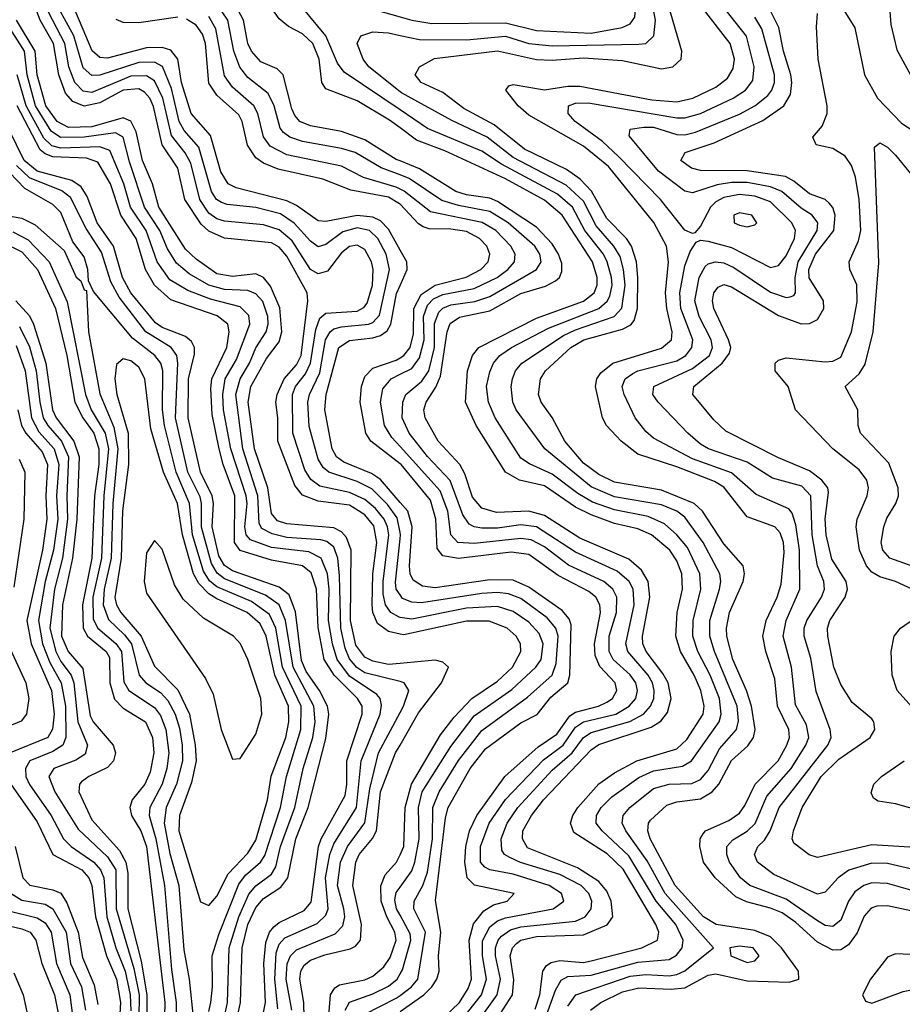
# Model space of a CAD drawing. Header units: inches. Extents: x 990535 to 1117859, y 769386 to 892122.
# Tile 809 of 1056: x 1049025 to 1051288, y 862845 to 865371. Entities that reach past the tile are written whole.
import ezdxf

# ---------------------------------------------------------------- set-up
doc = ezdxf.new("R2010")
doc.units = ezdxf.units.IN
doc.header["$MEASUREMENT"] = 0
doc.layers.add('B0846', color=7, linetype='Continuous')
doc.layers.add('B0856', color=7, linetype='Continuous')

msp = doc.modelspace()

# ---------------------------------------------------------------- linework, layer by layer
at = {"layer": 'B0846', "color": 5}
for points, elevation in [([(1050000, 865093.5), (1049973.2, 865113.2), (1049890, 865163), (1049810, 865193.7), (1049799.3, 865210), (1049792.4, 865270), (1049776.5, 865310), (1049750, 865334.4), (1049713.6, 865353.6), (1049690, 865373.1), (1049594.6, 865510), (1049582.2, 865557.8), (1049585.4, 865574.6), (1049608.2, 865590), (1049630, 865588.8), (1049670, 865576.6), (1049750, 865532), (1049938.5, 865438.5), (1050000, 865416.2)], 2780), ([(1050000, 865139.4), (1049856.5, 865236.5), (1049839.2, 865259.2), (1049810, 865330), (1049727.3, 865430), (1049715.8, 865450), (1049711.3, 865468.7), (1049730, 865476.6), (1049827.2, 865450), (1049920.7, 865400.7), (1050000, 865378.5)], 2760), ([(1050000, 864780.2), (1049970, 864833.6), (1049950, 864854.7), (1049930, 864864.9), (1049890, 864869.1), (1049810, 864853.5), (1049790, 864855.1), (1049734.6, 864894.6), (1049710, 864906.4), (1049579.4, 864939.4), (1049558.9, 864950), (1049540.5, 864980.5), (1049514.2, 865074.2), (1049464.1, 865130), (1049440, 865210), (1049430.2, 865270), (1049412.5, 865292.5), (1049390, 865299.9), (1049350, 865298.5), (1049250, 865272.5), (1049230, 865274.1), (1049210.8, 865290.8), (1049152.3, 865430)], 2920), ([(1050000, 863795.1), (1049970, 863801.6), (1049942.5, 863822.5), (1049930.2, 863850), (1049928.3, 863870), (1049930.1, 863949.9), (1049940.8, 864030), (1049932.5, 864072.5), (1049910, 864100.9), (1049870, 864125.4), (1049790, 864135.9), (1049750, 864151.4), (1049730, 864176.1), (1049686.3, 864290), (1049686.4, 864350), (1049681.1, 864390), (1049684.5, 864410), (1049702.9, 864450), (1049734.1, 864485.9), (1049746.4, 864510), (1049763.6, 864650), (1049761.8, 864670), (1049710, 864764.4), (1049690, 864787.6), (1049670, 864798.7), (1049550, 864810.9), (1049510, 864828.6), (1049490, 864846.6), (1049448.4, 864910), (1049430.6, 864990), (1049390, 865050), (1049368, 865148), (1049358.2, 865170), (1049345.2, 865185.2), (1049330, 865193.3), (1049290, 865190.1), (1049230, 865157.5), (1049190, 865149.1), (1049160.8, 865160.8), (1049142.6, 865182.6), (1049125, 865230), (1049111.4, 865310), (1049077.5, 865370), (1049062.2, 865410)], 2980), ([(1050000, 864972.7), (1049951.4, 864991.4), (1049885, 865030), (1049850, 865040.7), (1049750, 865058.2), (1049717.3, 865070), (1049701.5, 865081.5), (1049692.7, 865092.7), (1049677.2, 865150), (1049661.5, 865181.5), (1049610, 865222.4), (1049588.9, 865248.9), (1049573.7, 865290), (1049558.4, 865370), (1049531.4, 865410)], 2840), ([(1050000, 865008.6), (1049990, 865012.7), (1049910, 865062.6), (1049850, 865083.9), (1049770, 865098.8), (1049743.4, 865110), (1049730, 865125.1), (1049722.6, 865142.6), (1049700.1, 865230), (1049684.8, 865244.8), (1049643.1, 865263.1), (1049618.7, 865290), (1049609.5, 865310), (1049598.2, 865370), (1049577, 865410)], 2820), ([(1050000, 863837.8), (1049998.1, 863838.1), (1049976.5, 863850), (1049962.6, 863870), (1049957.1, 863897.1), (1049957, 863930), (1049970.9, 864050), (1049968.1, 864070), (1049958.9, 864090), (1049937, 864117), (1049910, 864140.2), (1049870, 864158.4), (1049794.6, 864174.6), (1049771.3, 864191.3), (1049756, 864216), (1049725, 864310), (1049724, 864410), (1049731.6, 864430), (1049757.2, 864462.8), (1049770.4, 864489.6), (1049784, 864576), (1049794.6, 864605.4), (1049810, 864618), (1049890, 864623.7), (1049907.4, 864632.6), (1049915.9, 864644.1), (1049929.5, 864690), (1049931.2, 864730), (1049926.7, 864750), (1049910, 864781.3), (1049890, 864792.9), (1049870, 864789.3), (1049850, 864772.9), (1049814.4, 864725.6), (1049790, 864718.8), (1049770, 864730), (1049723.7, 864803.7), (1049690, 864832.3), (1049650, 864844.5), (1049550, 864854.5), (1049530, 864860.3), (1049510, 864875.1), (1049486.3, 864910), (1049463.4, 865003.4), (1049449.3, 865029.3), (1049413.7, 865073.7), (1049391.9, 865170), (1049370, 865214.1), (1049350, 865226.9), (1049310, 865225.8), (1049210, 865184.3), (1049187.6, 865187.6), (1049166, 865210), (1049150.6, 865250), (1049140.1, 865310), (1049099, 865390)], 2960), ([(1050000, 864055.7), (1049992.9, 864092.9), (1049967.4, 864127.4), (1049927.7, 864167.7), (1049890, 864186.8), (1049817.3, 864210), (1049802.6, 864222.6), (1049790, 864244.1), (1049767.2, 864327.2), (1049763.2, 864390), (1049767.5, 864410), (1049794.4, 864465.6), (1049809.2, 864550), (1049821.2, 864570), (1049830, 864577.8), (1049850, 864583.3), (1049919.2, 864590), (1049930, 864594.3), (1049947.2, 864612.8), (1049973.3, 864730), (1049964.2, 864770), (1049943, 864810), (1049921.4, 864830), (1049890, 864837.3), (1049852.9, 864827.1), (1049810, 864794.3), (1049790, 864788.7), (1049770, 864802.7), (1049728.9, 864848.9), (1049693.1, 864873.1), (1049630.3, 864889.7), (1049556.8, 864896.8), (1049541.9, 864901.9), (1049529.4, 864909.4), (1049516.8, 864930), (1049484.3, 865044.3), (1049446.7, 865086.7), (1049433.9, 865110), (1049414.2, 865194.2), (1049390.8, 865250.8), (1049370, 865262.3), (1049330, 865261.6), (1049230, 865228.4), (1049210, 865227.8), (1049187.6, 865247.6), (1049163.3, 865330), (1049130, 865390.7)], 2940), ([(1050000, 864936.5), (1049990, 864941.8), (1049906.7, 864966.6), (1049850, 864995), (1049710, 865024), (1049666.6, 865046.6), (1049650.2, 865070.2), (1049635.5, 865130), (1049625, 865150), (1049570, 865197.9), (1049550, 865227.2), (1049527.6, 865347.6), (1049510, 865379.5)], 2860), ([(1050000, 863673), (1049910, 863695.4), (1049888.9, 863708.9), (1049870, 863731.8), (1049859, 863759), (1049848.5, 863810), (1049844.6, 863944.6), (1049840.1, 863990), (1049830, 864018), (1049812.5, 864032.5), (1049797, 864037), (1049710, 864043.1), (1049672.1, 864052.1), (1049645.8, 864065.8), (1049638.6, 864078.6), (1049635.2, 864150), (1049596.6, 864270), (1049578.7, 864410), (1049590.4, 864449.6), (1049614.2, 864490), (1049630.3, 864529.7), (1049656.5, 864570), (1049661.9, 864590), (1049661.1, 864610), (1049648, 864648), (1049630, 864667.9), (1049610, 864676.5), (1049550, 864678.6), (1049510.1, 864690.1), (1049459.2, 864719.2), (1049426.9, 864746.9), (1049403.6, 864783.6), (1049383.8, 864830), (1049345.2, 864890), (1049306.2, 865006.2), (1049289.9, 865070), (1049270, 865080.7), (1049190, 865069.3), (1049129, 865069), (1049105.5, 865085.5), (1049065.6, 865150), (1049043.6, 865230), (1049037, 865290), (1048987.9, 865367.9)], 3040), ([(1050000, 863720), (1049970, 863717.3), (1049930, 863725.4), (1049910, 863735.4), (1049886.9, 863766.9), (1049872.8, 863830), (1049874.6, 864010), (1049863.1, 864043.1), (1049850, 864057), (1049830, 864067.9), (1049710, 864077.7), (1049685.9, 864085.9), (1049670, 864104.2), (1049660.8, 864170), (1049626.4, 864270), (1049610.4, 864390), (1049617.1, 864430), (1049657.8, 864502.2), (1049690, 864544.6), (1049697.1, 864570), (1049691.5, 864631.5), (1049667.8, 864687.8), (1049650, 864709.9), (1049630, 864719.1), (1049570, 864712.3), (1049530, 864719.3), (1049476.9, 864756.9), (1049450, 864782), (1049381.1, 864890), (1049365.5, 864950), (1049339.5, 865010), (1049323.5, 865083.5), (1049310, 865111), (1049290, 865118.9), (1049210, 865096.1), (1049150, 865094.8), (1049120.5, 865110), (1049091.5, 865150), (1049069.5, 865230), (1049064.2, 865290), (1049016.7, 865370)], 3020), ([(1049430, 865377.2), (1049330, 865363.1), (1049290, 865363.8), (1049271.9, 865371.9)], 2880), ([(1050000, 864898), (1049999, 864899), (1049970, 864916), (1049873.9, 864933.9), (1049801.6, 864961.6), (1049687.6, 864987.6), (1049650, 865002.6), (1049630, 865016.6), (1049608.9, 865048.9), (1049594.9, 865110), (1049586.7, 865126.7), (1049530, 865177.4), (1049510, 865208.5), (1049500.8, 865310), (1049493.7, 865333.7), (1049476.9, 865356.9), (1049452.1, 865372.1)], 2880), ([(1050000, 865186.4), (1049920.3, 865250), (1049905.4, 865270), (1049889.9, 865310.1), (1049899.1, 865330), (1049930, 865339.8), (1049970, 865337.1), (1050000, 865330.8)], 2740), ([(1049686.5, 862833.5), (1049678.7, 862910), (1049682.4, 862977.6), (1049690, 862999.9), (1049704.4, 863015.6), (1049787.2, 863052.8), (1049810, 863074), (1049815.3, 863090), (1049808.8, 863170), (1049819.6, 863230), (1049830, 863257), (1049887.9, 863350), (1049900.6, 863470), (1049949.3, 863590), (1049952.6, 863612.6), (1049949.3, 863630), (1049940.2, 863640.2), (1049870, 863687.3), (1049839, 863730), (1049826.6, 863770), (1049816.6, 863830), (1049818.1, 863910), (1049813.7, 863950), (1049797.8, 863990), (1049766.1, 864006.1), (1049670, 864017.3), (1049616.5, 864036.5), (1049605.2, 864050), (1049602.3, 864070), (1049607.8, 864130), (1049605.6, 864150), (1049566.4, 864270), (1049547.4, 864370), (1049545.6, 864410), (1049552, 864450), (1049580.8, 864499.2), (1049614.9, 864590), (1049612.6, 864612.6), (1049590, 864634.5), (1049514.2, 864654.2), (1049456, 864676), (1049410, 864703.6), (1049376.9, 864750), (1049348.7, 864830), (1049308.9, 864890), (1049292.1, 864950), (1049255.9, 865035.9), (1049230, 865045.2), (1049130, 865041.4), (1049107.3, 865047.3), (1049087.1, 865067.1), (1049041.6, 865150), (1049018, 865230)], 3060), ([(1049578.1, 862790), (1049591.1, 862850), (1049594.9, 862990), (1049609.5, 863050), (1049630, 863093.5), (1049650, 863116.7), (1049694.1, 863145.9), (1049712.2, 863170), (1049732.6, 863270), (1049764.6, 863350), (1049810, 863527.2), (1049817.3, 863590), (1049814.3, 863610), (1049793.5, 863650), (1049759.2, 863699.2), (1049746.9, 863726.9), (1049732.1, 863852.1), (1049715.6, 863895.6), (1049690, 863915), (1049570, 863957.3), (1049550, 863970.6), (1049535.6, 863995.6), (1049518.2, 864070), (1049521.4, 864130), (1049518.1, 864150), (1049488.5, 864210), (1049456.6, 864350), (1049457.4, 864450), (1049473.2, 864513.2), (1049473.1, 864530), (1049465.7, 864545.7), (1049450, 864558.8), (1049390, 864581.6), (1049373.4, 864593.4), (1049310.1, 864670), (1049288.6, 864710), (1049265.1, 864790), (1049223.6, 864850), (1049197.8, 864917.8), (1049182.7, 864942.7), (1049158.5, 864958.5), (1049070, 864982.1), (1049036, 865010), (1048977.2, 865130)], 3120), ([(1049642.9, 862790), (1049655.1, 862850), (1049650.7, 862950), (1049656.2, 863003.8), (1049665.3, 863030), (1049676, 863044), (1049690, 863055), (1049754, 863086), (1049772.3, 863107.7), (1049791, 863250), (1049797.7, 863270), (1049859.2, 863380.8), (1049863.8, 863410), (1049863.6, 863470), (1049902.7, 863590), (1049902.5, 863610), (1049891, 863630), (1049831, 863690), (1049805.7, 863730), (1049790, 863812.2), (1049785.8, 863910), (1049772.4, 863952.4), (1049749.9, 863970), (1049670, 863985), (1049590, 864009.1), (1049575.5, 864030), (1049576.4, 864150), (1049546.2, 864230), (1049536.1, 864270), (1049518.2, 864358.2), (1049514.7, 864425.3), (1049517.5, 864450), (1049555.6, 864530), (1049561.6, 864570), (1049558.1, 864590), (1049531.5, 864611.5), (1049412.6, 864652.6), (1049370.2, 864690.2), (1049347.6, 864730), (1049323.7, 864810), (1049283.7, 864870), (1049257.6, 864950), (1049225.2, 865005.2), (1049195.9, 865015.9), (1049110, 865019.3), (1049090, 865026.8), (1049077.4, 865037.4), (1049018, 865150)], 3080), ([(1049510, 862827.3), (1049515, 862850), (1049519.1, 862890), (1049518.2, 862970), (1049535.2, 863024.8), (1049586.3, 863153.7), (1049603.7, 863176.3), (1049642.5, 863210), (1049652.9, 863227.1), (1049693.5, 863350), (1049708.6, 863430), (1049745.7, 863550), (1049746.4, 863610), (1049698.9, 863710), (1049681.5, 863810), (1049665.4, 863845.4), (1049618.8, 863878.8), (1049530, 863916.4), (1049511.6, 863931.6), (1049496.2, 863956.2), (1049467.9, 864050), (1049460.3, 864130), (1049426, 864210), (1049396, 864330), (1049390.6, 864370), (1049391.5, 864470), (1049386.5, 864490), (1049370.9, 864510), (1049314, 864554), (1049214, 864674), (1049201.3, 864701.3), (1049199.2, 864730), (1049190, 864762.5), (1049161.2, 864801.2), (1049130, 864876.1), (1049110, 864897.3), (1049038.1, 864938.1), (1048999, 864979)], 3160), ([(1049544.8, 862790), (1049557.3, 862850), (1049562.1, 862990), (1049586.8, 863070), (1049612.3, 863127.7), (1049630, 863149.3), (1049670, 863179.5), (1049681.6, 863198.4), (1049693.4, 863250), (1049730.5, 863350), (1049751.4, 863450), (1049776, 863530), (1049782, 863570), (1049779.3, 863610), (1049725.6, 863710), (1049706.6, 863830), (1049690, 863869.9), (1049654.7, 863894.7), (1049550, 863936.6), (1049531.3, 863951.3), (1049516.5, 863976.5), (1049491, 864069), (1049491.2, 864130), (1049487.4, 864147.4), (1049456.2, 864210), (1049424.5, 864350), (1049430.5, 864490), (1049427.9, 864510), (1049413.4, 864530), (1049348.5, 864570), (1049279.5, 864659.5), (1049258.5, 864698.5), (1049234.9, 864774.9), (1049195, 864835), (1049154.9, 864914.9), (1049132.4, 864932.4), (1049050, 864965.3), (1049016.8, 864996.8)], 3140), ([(1048950, 864875.7), (1049030, 864861.6), (1049064.7, 864844.7), (1049139.2, 864779.2), (1049170, 864710.2), (1049181.2, 864701.2), (1049190, 864678.4), (1049196, 864676), (1049200.9, 864570), (1049230, 864411.2), (1049265.8, 864325.8), (1049276.7, 864270), (1049263.3, 864130), (1049259.2, 863990), (1049241.2, 863910), (1049239.1, 863870), (1049252.2, 863832.2), (1049293.5, 863793.5), (1049311.6, 863770), (1049331.1, 863690), (1049348.1, 863670), (1049385.5, 863645.5), (1049405, 863625), (1049423.8, 863590), (1049434.1, 863554.1), (1049441.4, 863510), (1049442, 863470), (1049427, 863410), (1049400.1, 863350), (1049395.4, 863310), (1049410, 863232.3), (1049432.6, 863150), (1049445.5, 862985.5), (1049459.6, 862910), (1049470, 862803.8)], 3160), ([(1049006.9, 864826.9), (1049046.6, 864806.6), (1049100.2, 864750), (1049146.9, 864646.9), (1049193.9, 864410), (1049208.2, 864370), (1049244, 864310), (1049252.3, 864270), (1049240.1, 864150), (1049234.5, 863990), (1049212.7, 863890), (1049213.5, 863833.5), (1049225.2, 863810), (1049271.3, 863771.3), (1049285.9, 863750), (1049292.2, 863672.2), (1049304.2, 863650), (1049370, 863607.1), (1049385.9, 863585.9), (1049399.3, 863550), (1049407, 863490), (1049401.9, 863450), (1049390.2, 863410), (1049358.5, 863350), (1049357.1, 863330), (1049374, 863270), (1049396.1, 863150), (1049414.3, 862934.3), (1049425.6, 862850), (1049426.4, 862710)], 3140), ([(1048980.1, 864800.1), (1049030, 864775.7), (1049070.4, 864730), (1049116.2, 864630), (1049145.9, 864510), (1049166.2, 864390), (1049186.6, 864350), (1049214.9, 864310), (1049228.1, 864270), (1049227.6, 864230), (1049216.8, 864150), (1049209.8, 863990), (1049185.7, 863870), (1049187.2, 863810), (1049198.6, 863790), (1049246.7, 863750), (1049254.7, 863734.7), (1049255.7, 863670), (1049268, 863628), (1049290, 863605.2), (1049347.7, 863570), (1049365, 863530), (1049368.6, 863490), (1049359.5, 863440.5), (1049345.6, 863410), (1049312.8, 863370), (1049306.9, 863350), (1049311.5, 863330), (1049335.2, 863290), (1049349.9, 863249.9), (1049396.5, 862850), (1049393.8, 862710)], 3120), ([(1050000, 864132.9), (1049950, 864191.4), (1049927.2, 864207.2), (1049856.1, 864236.1), (1049836.9, 864250), (1049826, 864270), (1049807.3, 864370), (1049810.8, 864410), (1049843.4, 864530), (1049870, 864548), (1049930, 864554.8), (1049950, 864560.7), (1049967.3, 864572.7), (1049976.7, 864590), (1049990.9, 864669.1), (1050000, 864689.1)], 2920), ([(1049014.9, 864650), (1049050, 864611), (1049060.2, 864590), (1049092, 864490), (1049109.1, 864370), (1049118.3, 864350), (1049163.9, 864290), (1049177.4, 864250), (1049171.3, 864090), (1049160.3, 863990), (1049134.8, 863870), (1049131.8, 863790), (1049148.7, 863750), (1049186.5, 863706.5), (1049205.5, 863585.5), (1049213.5, 863570), (1049264.8, 863510), (1049270.1, 863490), (1049265.3, 863470), (1049250, 863452.8), (1049201.7, 863430), (1049183.6, 863416.4), (1049178.2, 863410), (1049176.3, 863390), (1049210, 863318.3), (1049280.3, 863240.3), (1049297.3, 863210), (1049301.9, 863181.9), (1049301.7, 863090), (1049336.4, 862956.4), (1049350.6, 862870), (1049350.9, 862809.1)], 3080), ([(1049024.3, 864584.3), (1049050, 864531.7), (1049067.4, 864470), (1049076.2, 864390), (1049085.3, 864350), (1049096.7, 864330), (1049132.1, 864290), (1049150, 864250), (1049145.6, 864150), (1049147.7, 864090), (1049134.3, 863990), (1049114, 863910), (1049102.2, 863810), (1049117.2, 863750), (1049130, 863724.4), (1049156.5, 863690), (1049163.8, 863670), (1049174.2, 863570), (1049198.9, 863510), (1049192.6, 863487.4), (1049168.5, 863471.5), (1049112.5, 863450), (1049099.9, 863430), (1049114.6, 863390), (1049174.5, 863294.5), (1049250, 863223.3), (1049271, 863190), (1049272.5, 863090), (1049317.5, 862937.5), (1049330.7, 862870), (1049330.3, 862810)], 3060), ([(1049015.7, 864535.7), (1049039, 864470), (1049054.7, 864350), (1049073.6, 864313.6), (1049112.8, 864270), (1049124.8, 864230), (1049118.8, 864150), (1049122.2, 864090), (1049111.1, 864010), (1049089.7, 863930.3), (1049072.7, 863830), (1049083.5, 863770), (1049101.8, 863721.8), (1049130.9, 863670), (1049142.3, 863610), (1049143.5, 863530), (1049135.8, 863510), (1049110, 863494.2), (1049050.9, 863470), (1049039.5, 863450), (1049040.9, 863430), (1049049.6, 863409.6), (1049105.9, 863330), (1049136.7, 863270), (1049156.5, 863250), (1049214.6, 863210), (1049232.1, 863190), (1049240.7, 863170), (1049248.3, 863070), (1049271.7, 862990), (1049295, 862930), (1049308.2, 862870), (1049310, 862828.4)], 3040), ([(1050000, 864232), (1049925.4, 864290), (1049912.4, 864310), (1049897.5, 864390), (1049901.1, 864430), (1049910, 864455.6), (1049930, 864477.1), (1049990, 864498), (1050000, 864503.8)], 2880), ([(1050000, 864276.4), (1049979.3, 864299.3), (1049960.3, 864330), (1049949.7, 864390), (1049956.2, 864423.8), (1049977.2, 864450), (1050000, 864461.5)], 2860), ([(1049020.1, 864370), (1049029.7, 864330), (1049040.5, 864310), (1049082.5, 864262.5), (1049096, 864230), (1049091.4, 864150), (1049094.5, 864090), (1049083, 864010), (1049043.4, 863830), (1049054.5, 863770), (1049106.4, 863650), (1049112.8, 863590), (1049108.6, 863551.4), (1049097.2, 863530), (1049000.6, 863490)], 3020), ([(1049023.6, 864243.6), (1049037.7, 864210), (1049035.5, 864090), (1049010, 863915.4)], 2980), ([(1050000, 863895.8), (1049990, 863909.9), (1049988.1, 863928.1), (1050000, 864039.7)], 2940), ([(1048994.7, 863770), (1049040.6, 863670), (1049048.5, 863630), (1049042.2, 863590), (1049028.4, 863571.6), (1048943, 863537)], 2980), ([(1049722.3, 862830), (1049708, 862910), (1049710.5, 862949.5), (1049719.3, 862970), (1049734.6, 862985.4), (1049834, 863026), (1049853.5, 863046.5), (1049858.5, 863070), (1049856.2, 863090), (1049840, 863150), (1049847.6, 863210), (1049864.9, 863250), (1049909.4, 863310.6), (1049922.3, 863397.7), (1049944.6, 863490), (1050000, 863593.9)], 3040), ([(1049754.5, 862810), (1049753.1, 862850), (1049743.4, 862910), (1049745.7, 862930), (1049754.4, 862945.6), (1049770, 862958.5), (1049807.4, 862972.6), (1049872.5, 862987.5), (1049885.4, 862994.6), (1049898.6, 863010), (1049901.3, 863050), (1049878.6, 863150), (1049886.7, 863210), (1049895.5, 863230), (1049929.3, 863270.7), (1049939.6, 863290), (1049949.5, 863390), (1049988.5, 863490), (1050000, 863510.1)], 3020), ([(1049001.7, 863410), (1049070, 863313.1), (1049109.5, 863230), (1049184.5, 863190), (1049202, 863170), (1049209.7, 863150), (1049219.3, 863070), (1049247.7, 862970), (1049273, 862910), (1049283.4, 862850), (1049279.6, 862790)], 3020), ([(1049013.2, 863250), (1049032.7, 863170), (1049050.8, 863150.8), (1049110, 863139), (1049130.3, 863130.3), (1049145.4, 863105.4), (1049175.1, 863030), (1049185.8, 862965.8), (1049215.6, 862895.6), (1049224.8, 862844.8)], 2980), ([(1049808.6, 862710), (1049822, 862870), (1049832.7, 862887.3), (1049845, 862895), (1049910, 862907.9), (1049930, 862917.5), (1049958.4, 862941.6), (1049974.7, 862965.3), (1049990, 863010), (1049986.9, 863030), (1049965.7, 863070), (1049951.5, 863110), (1049951, 863149), (1049962.2, 863177.8), (1049990.8, 863210), (1050000, 863229.2)], 2980), ([(1050000, 863073.7), (1049991, 863090), (1049986.9, 863113.1), (1049990, 863132.2), (1050000, 863146)], 2960), ([(1049003.3, 863130), (1049030, 863112.5), (1049090, 863102.3), (1049110, 863090.1), (1049143.7, 863030), (1049155.3, 862950), (1049183, 862890), (1049193.9, 862830)], 2960), ([(1048990, 863086.5), (1049070, 863067.3), (1049090, 863054.1), (1049105.7, 863030), (1049119.5, 862950), (1049153.2, 862870), (1049161.3, 862810)], 2940), ([(1048950, 863057.4), (1049030, 863039.3), (1049051.4, 863030), (1049066.2, 863010), (1049081.8, 862950), (1049114.1, 862870), (1049125.9, 862810)], 2920), ([(1049010, 862926.5), (1049033.8, 862870), (1049050.4, 862790)], 2880), ([(1049859, 862830), (1049870, 862851), (1049930, 862872.1), (1049970, 862892.2), (1049992.2, 862910), (1050000, 862923.5)], 2960), ([(1049910, 862820.1), (1049990, 862860.7), (1050000, 862868.2)], 2940)]:
    msp.add_lwpolyline(points, dxfattribs=dict(at, elevation=elevation))
for points, elevation in [([(1049290, 864501.2), (1049273.2, 864486.8), (1049268.5, 864450), (1049273.9, 864410), (1049303, 864310), (1049304, 864230), (1049288.7, 864111.2), (1049284.6, 863990), (1049269, 863889), (1049272.9, 863870), (1049284.4, 863850), (1049336.6, 863790), (1049370, 863712.9), (1049430, 863651.9), (1049460, 863590), (1049474.6, 863510), (1049476.9, 863470), (1049465.5, 863414.5), (1049434.1, 863330), (1049432.6, 863290), (1049488.4, 863108.4), (1049510, 863099.1), (1049530, 863122.8), (1049559.6, 863180.4), (1049610, 863233.2), (1049630, 863266.7), (1049660.2, 863370), (1049669.8, 863430.2), (1049707.1, 863530), (1049715, 863570), (1049714.1, 863610), (1049679, 863690), (1049656.3, 863790), (1049641.6, 863821.6), (1049608.4, 863850), (1049530, 863885.3), (1049510, 863898.6), (1049484.4, 863924.4), (1049470.4, 863950), (1049441.8, 864050), (1049429.3, 864130), (1049393.9, 864210), (1049361.3, 864321.3), (1049345.8, 864450), (1049330, 864480.1), (1049310, 864495.6)], 3180), ([(1049370, 864035.4), (1049350, 864003.5), (1049344.3, 863930), (1049350, 863899.8), (1049501.5, 863681.5), (1049520.7, 863640.7), (1049541.2, 863550), (1049570, 863474.3), (1049590, 863475.6), (1049630, 863538.2), (1049646, 863590), (1049643, 863630), (1049610, 863729.9), (1049590.9, 863770), (1049573.1, 863790), (1049495.9, 863835.9), (1049444.2, 863884.2), (1049421.7, 863921.7), (1049390, 864013)], 3220)]:
    msp.add_lwpolyline(points, close=True, dxfattribs=dict(at, elevation=elevation))
at = {"layer": 'B0856', "color": 5}
for points, elevation in [([(1050000, 865330.8), (1050050, 865320.2), (1050170, 865319.6), (1050270, 865328.9), (1050330, 865309.7), (1050390, 865303.7), (1050612, 865308), (1050630, 865310.1), (1050650.5, 865329.5), (1050654.6, 865370), (1050643.6, 865430), (1050622.3, 865470), (1050530.6, 865590), (1050524.9, 865610), (1050526.5, 865690), (1050517, 865730), (1050494.6, 865774.6), (1050438.6, 865858.6), (1050409.2, 865889.2), (1050350, 865927), (1050178, 866058), (1050000, 866149.4)], 2740), ([(1050000, 865378.5), (1050029.9, 865370.1), (1050081.4, 865361.4), (1050270, 865362.8), (1050350, 865343.2), (1050490, 865336.3), (1050569.2, 865350.8), (1050590, 865360.6), (1050602.3, 865377.7), (1050604.1, 865410), (1050597.1, 865430), (1050498.9, 865570), (1050489.4, 865590), (1050485.8, 865610), (1050491.7, 865690), (1050474.2, 865750), (1050450.4, 865790.4), (1050406.2, 865846.2), (1050140.3, 866040.3), (1050050, 866088.1), (1050000, 866105.1)], 2760), ([(1050488.5, 862830), (1050514.6, 862850), (1050570, 862877.4), (1050611.9, 862888), (1050695.4, 862884.6), (1050730, 862887.7), (1050790, 862920.2), (1050810, 862923.5), (1050890, 862905.6), (1050997.7, 862902.3), (1051022.3, 862910), (1051021.5, 862930), (1050977.8, 862990), (1050950, 863018.2), (1050910, 863034.3), (1050810.1, 863050.1), (1050778.2, 863070), (1050705.2, 863150), (1050641.5, 863270), (1050635.3, 863290), (1050637.1, 863310), (1050642.5, 863317.5), (1050684.1, 863355.9), (1050710, 863364.5), (1050770, 863372.3), (1050800.1, 863390), (1050817.5, 863410), (1050849.4, 863470.6), (1050891.8, 863508.2), (1050905.8, 863530), (1050910.2, 863550), (1050901.4, 863610), (1050888.6, 863650), (1050853.2, 863730), (1050837.6, 863790), (1050836.7, 863810), (1050844.3, 863850), (1050879.9, 863930), (1050883.5, 863950), (1050880.1, 863970), (1050830, 864026.2), (1050775.4, 864110), (1050754, 864130), (1050670, 864164.1), (1050550, 864184.8), (1050510, 864204.2), (1050470, 864233.6), (1050422.4, 864290), (1050390.4, 864350.4), (1050362.2, 864390), (1050355.2, 864410), (1050359.9, 864450), (1050372.9, 864470), (1050437.9, 864530), (1050470.9, 864550), (1050570, 864577), (1050591.8, 864588.2), (1050600.6, 864599.4), (1050608.8, 864630), (1050610, 864710), (1050606.2, 864750), (1050593.6, 864790), (1050581, 864810), (1050530, 864861.3), (1050491.2, 864931.2), (1050461.9, 864961.9), (1050426.4, 864986.4), (1050319.2, 865039.2), (1050241.3, 865101.3), (1050163.3, 865143.3), (1050110, 865184.5), (1050054.2, 865210), (1050039.1, 865230), (1050049.8, 865250), (1050088.1, 865271.9), (1050250, 865291.3), (1050350, 865268.7), (1050390, 865267), (1050470, 865273), (1050570, 865266.2), (1050670, 865244.6), (1050699.5, 865250), (1050720.8, 865270), (1050722.4, 865290), (1050670.2, 865470)], 2720), ([(1051110, 865442), (1051166.4, 865350), (1051190.5, 865230), (1051224, 865170), (1051285.8, 865105.8), (1051346.6, 865066.6)], 2580), ([(1051253.2, 865426.8), (1051258.5, 865358.5), (1051273.6, 865293.6), (1051310, 865228)], 2620), ([(1051310, 863084.8), (1051250, 863097.7), (1051222.5, 863097.5), (1051208.1, 863091.9), (1051190, 863071.6), (1051171.7, 863028.3), (1051150, 862998), (1051130, 862985.4), (1051110, 862984.1), (1051070, 863005), (1051015, 863055), (1050979.6, 863079.6), (1050950, 863092.2), (1050888.2, 863108.2), (1050861.1, 863121.1), (1050807.6, 863170), (1050777.8, 863210), (1050768.4, 863250), (1050769.6, 863270), (1050777.4, 863282.6), (1050783.5, 863290), (1050843.1, 863316.9), (1050870, 863335.8), (1050884.4, 863355.6), (1050910.8, 863410), (1050969.7, 863470.3), (1050992, 863510), (1050998.2, 863530), (1050996.4, 863550), (1050968, 863610), (1050960.5, 863680.5), (1050937.8, 863750), (1050930.2, 863790), (1050938.3, 863830), (1050966.8, 863890), (1050977.3, 863922.7), (1050984.7, 864004.7), (1050982.8, 864030), (1050974.5, 864054.5), (1050961.1, 864070), (1050890, 864096), (1050830, 864172.2), (1050806.1, 864186.1), (1050710, 864224.3), (1050610, 864256.6), (1050566.6, 864290), (1050529.2, 864330), (1050519.4, 864350), (1050501.4, 864430), (1050504.9, 864450), (1050515, 864465), (1050545.2, 864490), (1050670, 864528.1), (1050695.7, 864550), (1050698, 864570), (1050684.2, 864630), (1050680.6, 864670), (1050687.9, 864750), (1050683, 864790), (1050650.8, 864850.8), (1050534.2, 864994.2), (1050470, 865046.9), (1050330, 865126.4), (1050302.5, 865150), (1050271.3, 865190), (1050278.6, 865201.4), (1050290, 865204.8), (1050370, 865190.9), (1050430, 865200.9), (1050460.7, 865200.7), (1050645.6, 865165.6), (1050710, 865160.6), (1050750.6, 865169.4), (1050810, 865197.7), (1050839.3, 865220.7), (1050854.1, 865245.9), (1050857.1, 865270), (1050846.5, 865310), (1050777.9, 865397.9)], 2680), ([(1051310, 863138), (1051250, 863155), (1051210, 863157), (1051189.5, 863150.5), (1051166.3, 863133.7), (1051150.2, 863109.8), (1051130, 863061.5), (1051110, 863044.7), (1051090, 863047.7), (1051070, 863059.5), (1050990, 863115.4), (1050897.2, 863150), (1050873.2, 863170), (1050844.5, 863210), (1050838, 863230), (1050837.9, 863250), (1050853, 863267), (1050890, 863289.2), (1050910.7, 863309.3), (1050940.6, 863379.4), (1051002.4, 863450), (1051040.5, 863510), (1051047.7, 863530), (1051042.1, 863562.1), (1051013.9, 863613.9), (1051004, 863710), (1050982.3, 863790), (1050990.2, 863830), (1051025.1, 863910), (1051024.4, 864010), (1051014.9, 864074.9), (1051005, 864105), (1050996.4, 864116.4), (1050913.1, 864153.1), (1050850, 864208.7), (1050750, 864244.6), (1050650, 864297.5), (1050630, 864314.8), (1050602.4, 864350), (1050574.5, 864410), (1050569.6, 864430), (1050577.5, 864450), (1050596.7, 864463.3), (1050610, 864470.5), (1050710, 864496.3), (1050733, 864510), (1050748.4, 864530), (1050750.4, 864550), (1050720, 864630), (1050717.7, 864670), (1050730, 864739.4), (1050743.7, 864776.3), (1050759.3, 864800.7), (1050770, 864805.5), (1050790, 864803.2), (1050850, 864786.7), (1050950, 864735.5), (1050970, 864740.3), (1050990, 864765.7), (1051010.9, 864810), (1051014.1, 864830), (1051004.5, 864850), (1050950, 864903.4), (1050910, 864918.2), (1050870, 864922.3), (1050830, 864915.2), (1050810, 864903.8), (1050796, 864890), (1050770, 864841.8), (1050755.4, 864824.6), (1050750, 864822.4), (1050730, 864831.5), (1050667.5, 864910), (1050560.5, 865020.5), (1050518.8, 865058.8), (1050449.1, 865110), (1050431.4, 865130), (1050431.6, 865150), (1050450, 865156.5), (1050482.3, 865157.7), (1050710, 865118.9), (1050730, 865119.3), (1050770, 865130.7), (1050854.4, 865170), (1050885.8, 865190), (1050904.9, 865215.1), (1050908, 865250), (1050888.6, 865328.6), (1050830, 865402.3)], 2660), ([(1051390, 863243.6), (1051210, 863254.5), (1051070, 863221.7), (1051048.6, 863228.6), (1051010, 863259.1), (1051005.7, 863270), (1051008.6, 863290), (1051030.6, 863350), (1051080.1, 863430), (1051125.4, 863474.6), (1051205.6, 863530), (1051217.2, 863550), (1051215.1, 863570), (1051210, 863577.7), (1051159.6, 863619.6), (1051130, 863665.4), (1051112.5, 863710), (1051096.6, 863790), (1051095.9, 863810), (1051102.2, 863830), (1051141, 863890), (1051147.5, 863910), (1051143.4, 863930), (1051106.9, 863986.9), (1051092.1, 864050), (1051089.6, 864090), (1051098.9, 864158.9), (1051096.4, 864170), (1051081.2, 864190), (1051050, 864213.5), (1050970, 864246.8), (1050835.6, 864315.6), (1050804.4, 864344.4), (1050750.4, 864410), (1050753.3, 864430), (1050825.8, 864490), (1050844.6, 864515.4), (1050847.8, 864530), (1050842, 864550), (1050804.2, 864630), (1050801.3, 864650), (1050804.8, 864670), (1050815.3, 864684.7), (1050830, 864691.4), (1050850, 864685.4), (1050970, 864612.2), (1051028.8, 864591.2), (1051050, 864591.8), (1051070, 864602.2), (1051086.7, 864630), (1051085.5, 864650), (1051048.6, 864708.6), (1051047.9, 864730), (1051064.9, 864770), (1051111.8, 864830), (1051115.5, 864870), (1051109.4, 864889.4), (1051100.4, 864900.4), (1051089.6, 864909.6), (1051050, 864924.6), (1051010, 864956.9), (1050988.4, 864968.4), (1050890, 864983.5), (1050770, 864983.8), (1050747, 864990), (1050719.5, 865010), (1050731.4, 865030), (1050805, 865055), (1050930, 865112.1), (1050984.4, 865150), (1051000.8, 865179.2), (1051004.8, 865210), (1051002, 865230), (1050982.8, 865290), (1050970.9, 865350.9), (1050951.3, 865390)], 2620), ([(1051312.7, 863910), (1051270.6, 863930), (1051230, 863942.3), (1051210, 863953.8), (1051195.8, 863970), (1051177.8, 864010), (1051169.2, 864070), (1051172, 864090), (1051197.7, 864150), (1051200.7, 864170), (1051196.5, 864190), (1051176.7, 864216.7), (1051109.6, 864270), (1051014.3, 864370), (1050995.2, 864430), (1050962, 864470), (1050962, 864490), (1050970, 864497.5), (1050990, 864503.7), (1051090, 864493), (1051110, 864494.8), (1051130, 864505.2), (1051157.4, 864570), (1051172.3, 864647.7), (1051170.8, 864690.8), (1051153.6, 864730), (1051151.5, 864750), (1051175.8, 864804.2), (1051181.1, 864830), (1051177.3, 864910), (1051167.3, 864967.3), (1051157.3, 864997.3), (1051141, 865021), (1051110, 865040.5), (1051067.3, 865050), (1051058.7, 865070), (1051081.9, 865098.1), (1051095, 865130), (1051094.7, 865150), (1051071.6, 865270), (1051067.7, 865352.3), (1051070, 865387.3)], 2580), ([(1051311.8, 863191.8), (1051250, 863206.5), (1051210, 863207.3), (1051150.6, 863189.4), (1051123.5, 863170), (1051090, 863133.4), (1051070, 863127.9), (1050958.3, 863178.3), (1050916.2, 863210), (1050909.1, 863230), (1050917.7, 863250), (1050934, 863266), (1050949, 863290), (1050972.4, 863350), (1051096.6, 863510), (1051105.4, 863530), (1051102.8, 863550), (1051067.3, 863647.4), (1051053.1, 863733.1), (1051036.1, 863790), (1051036.2, 863810), (1051043.1, 863830), (1051080.8, 863890), (1051088.5, 863910), (1051086.3, 863930), (1051070.1, 863970.1), (1051056.7, 864050), (1051052.9, 864150), (1051030, 864174.1), (1050954.7, 864194.7), (1050890, 864236.4), (1050790.5, 864270), (1050770, 864282.3), (1050737.8, 864310), (1050661.7, 864390), (1050648.1, 864410), (1050650.9, 864430), (1050750, 864476.5), (1050793.1, 864510), (1050800.7, 864530), (1050797.7, 864550), (1050767, 864610), (1050756.1, 864650), (1050767.1, 864710), (1050782.4, 864737.6), (1050790, 864744.7), (1050808.5, 864750), (1050830, 864747.4), (1050855.7, 864735.7), (1050950, 864672), (1050990, 864658.1), (1051000.2, 864659.8), (1051010, 864663.2), (1051013.8, 864670), (1051012.7, 864710), (1051021, 864750), (1051069.2, 864830), (1051071.5, 864850), (1051057, 864870), (1051028, 864888), (1050978.6, 864930), (1050950, 864942.6), (1050890, 864953.2), (1050850, 864953.3), (1050812.7, 864947.3), (1050750, 864927.2), (1050730, 864931.5), (1050662.3, 864982.3), (1050587.2, 865072.8), (1050589.8, 865090), (1050624.7, 865095.3), (1050650, 865095.3), (1050710, 865076.8), (1050730, 865076.1), (1050757.1, 865082.9), (1050870, 865128.7), (1050909.9, 865150), (1050943.1, 865176.9), (1050953.3, 865190), (1050960.1, 865210), (1050959.8, 865230), (1050927.6, 865347.6), (1050910, 865377.7)], 2640), ([(1050430, 862840.4), (1050450.4, 862870), (1050590, 862917.4), (1050630, 862921.9), (1050690, 862918.4), (1050710, 862921.8), (1050730, 862931.1), (1050803.7, 862990), (1050679.7, 863130), (1050633.8, 863213.8), (1050578.8, 863290), (1050569.6, 863310), (1050572, 863330), (1050588.8, 863350), (1050650, 863398.9), (1050689.7, 863410), (1050748.5, 863411.5), (1050770, 863421.9), (1050790, 863445.4), (1050819.1, 863500.9), (1050862.4, 863550), (1050867.9, 863572.1), (1050864.4, 863610), (1050806, 863750), (1050794.1, 863790), (1050794.6, 863830), (1050818.9, 863910), (1050822.4, 863930), (1050819.9, 863950), (1050777.3, 864030), (1050730, 864095.2), (1050709.9, 864110), (1050670, 864126.5), (1050550, 864146.8), (1050490, 864172.5), (1050371.1, 864270), (1050297.7, 864370), (1050289.3, 864390), (1050284.8, 864430), (1050288, 864450), (1050296, 864470), (1050312, 864490), (1050419.2, 864560.8), (1050450, 864575.8), (1050548.7, 864610), (1050568.6, 864631.4), (1050577.2, 864690), (1050573.3, 864730), (1050564, 864764), (1050548.4, 864790), (1050502.5, 864842.5), (1050470, 864905.5), (1050426.2, 864946.2), (1050290, 865017.9), (1050223.6, 865070), (1050132.4, 865112.4), (1050003.6, 865183.6), (1050000, 865186.4)], 2740), ([(1050372.3, 862807.7), (1050398.3, 862881.7), (1050412.7, 862907.3), (1050430, 862916.3), (1050490, 862920.2), (1050610, 862953.7), (1050690, 862960), (1050708.9, 862971.1), (1050723.6, 862990), (1050726.3, 863010), (1050706.8, 863050), (1050656.4, 863110), (1050586.2, 863226.2), (1050518.6, 863290), (1050503.1, 863310), (1050503.6, 863330), (1050515.6, 863350), (1050542.8, 863377.2), (1050612.6, 863427.4), (1050650, 863444.3), (1050724, 863456.1), (1050747.5, 863470), (1050818, 863570), (1050823.7, 863590), (1050818.7, 863630), (1050795.3, 863690), (1050763.2, 863750), (1050751, 863790), (1050751.3, 863830), (1050770.9, 863910), (1050768.3, 863950), (1050736.9, 864016.9), (1050709.7, 864049.7), (1050677.6, 864077.6), (1050636.4, 864096.4), (1050550, 864113.8), (1050493.8, 864133.8), (1050455.6, 864155.6), (1050390, 864205.3), (1050331.7, 864231.7), (1050310, 864246.3), (1050244, 864350), (1050226.8, 864390), (1050222, 864430), (1050230, 864467.8), (1050239.4, 864490), (1050256.2, 864510), (1050285.5, 864530), (1050380.3, 864579.7), (1050509.6, 864630.4), (1050531.4, 864648.6), (1050538, 864662), (1050543.5, 864690), (1050542.1, 864710), (1050531.3, 864750), (1050521.4, 864770), (1050474.1, 864830), (1050442, 864890), (1050403.7, 864923.7), (1050260.4, 865000.4), (1050210, 865034), (1050070, 865092.1), (1050000, 865139.4)], 2760), ([(1050346.7, 862833.3), (1050358.5, 862870), (1050366, 862930), (1050375.5, 862944.5), (1050387.3, 862952.7), (1050410, 862957.4), (1050470, 862952.9), (1050490, 862956.5), (1050619.5, 862990), (1050659.9, 863010), (1050663.7, 863030), (1050656, 863050), (1050572, 863192), (1050531.1, 863231.1), (1050445.7, 863285.7), (1050436.8, 863310), (1050443.2, 863330), (1050456.2, 863350), (1050510, 863410.9), (1050550, 863439.1), (1050607.2, 863470), (1050710, 863500.6), (1050735.4, 863524.6), (1050776.9, 863590), (1050780, 863610), (1050771.4, 863650), (1050754.5, 863690), (1050718.8, 863750), (1050707, 863790), (1050710.4, 863850), (1050724, 863910), (1050722.6, 863950), (1050710, 863982.9), (1050691.5, 864010), (1050645, 864050), (1050610, 864065.2), (1050550, 864079.1), (1050490, 864101), (1050450, 864120.7), (1050370, 864175.1), (1050306.4, 864190), (1050270.7, 864210), (1050195.2, 864330), (1050168.1, 864390), (1050172.9, 864470), (1050185.8, 864510), (1050202.3, 864530), (1050350, 864605.3), (1050470.7, 864649.3), (1050497.3, 864670), (1050505.4, 864690), (1050505.4, 864710), (1050493.7, 864750), (1050415.5, 864870), (1050370, 864908), (1050270, 864962.7), (1050114.9, 865034.9), (1050042.4, 865062.4), (1050000, 865093.5)], 2780), ([(1051339.8, 863959.8), (1051255.7, 863990), (1051237.5, 864010), (1051233.9, 864030), (1051240.1, 864070), (1051247.8, 864092.2), (1051271, 864130), (1051277.7, 864150), (1051276.9, 864170), (1051253.1, 864233.1), (1051180.7, 864310), (1051174.2, 864330), (1051173.8, 864370), (1051140.9, 864430), (1051176.9, 864463), (1051192.6, 864487.4), (1051212.7, 864570), (1051227.2, 864747.2), (1051216.3, 865043.7), (1051230, 865055), (1051250, 865044), (1051270, 865023.9), (1051312.5, 864972.5)], 2560), ([(1050249.9, 862810.1), (1050288.6, 862870), (1050292.1, 862907.9), (1050282.7, 862970), (1050288, 862990), (1050298.5, 863001.5), (1050310, 863010), (1050350, 863018.9), (1050470, 863023.3), (1050530.8, 863049.2), (1050545.9, 863070), (1050541.5, 863110), (1050530, 863135.2), (1050510, 863160.7), (1050455.2, 863195.2), (1050327, 863247), (1050314, 863270), (1050314.9, 863290), (1050336.8, 863330), (1050367.8, 863370), (1050490, 863498.3), (1050510, 863512.2), (1050644.1, 863555.9), (1050668.5, 863571.5), (1050685.8, 863594.2), (1050695.2, 863630), (1050687.4, 863670), (1050674.1, 863694.1), (1050630.8, 863750), (1050622.4, 863770), (1050621.2, 863790), (1050640, 863890), (1050636.3, 863930), (1050619, 863959), (1050586.8, 863986.8), (1050461.3, 864041.3), (1050370, 864099.1), (1050330, 864110), (1050246.9, 864106.9), (1050210, 864118.1), (1050186, 864146), (1050166.3, 864206.3), (1050153.6, 864230), (1050098.1, 864290), (1050064, 864350), (1050061.1, 864370), (1050066.8, 864390), (1050091.9, 864428.1), (1050103.4, 864456.6), (1050120.5, 864570), (1050128.6, 864591.4), (1050152.4, 864607.6), (1050230, 864624.5), (1050310, 864669), (1050372.7, 864687.3), (1050398.6, 864701.4), (1050408.5, 864710), (1050414.8, 864725.2), (1050414.6, 864745.4), (1050406.3, 864770), (1050390, 864796.1), (1050350, 864838.6), (1050250, 864904.5), (1050230, 864912.9), (1050170, 864921.5), (1050143.1, 864930), (1050050, 864988.2), (1050000, 865008.6)], 2820), ([(1050199.2, 862800.8), (1050248.6, 862870), (1050257.5, 862910), (1050244.9, 862970), (1050244.9, 862990), (1050251.4, 863010), (1050259.8, 863020.2), (1050283.3, 863036.7), (1050310, 863044), (1050450, 863059), (1050474.3, 863070), (1050490.2, 863090), (1050491.9, 863110), (1050483.6, 863130), (1050464.6, 863150), (1050410, 863178.1), (1050308.9, 863208.9), (1050281.6, 863221.6), (1050267.6, 863230), (1050260.8, 863240.8), (1050259, 863270), (1050274.5, 863310), (1050301.9, 863350), (1050390, 863445.9), (1050441.3, 863490), (1050470.5, 863530), (1050490, 863542.6), (1050589.1, 863570.9), (1050624.1, 863590), (1050642.2, 863610), (1050650.4, 863630), (1050651.9, 863650), (1050647.3, 863670), (1050636.1, 863690), (1050584.3, 863750), (1050578.7, 863770), (1050599.9, 863870), (1050597.5, 863910), (1050587, 863930), (1050556.7, 863956.7), (1050450, 864005), (1050350, 864070.1), (1050310, 864075.1), (1050250, 864066.9), (1050210, 864066.6), (1050189.8, 864069.8), (1050177.1, 864077.1), (1050161, 864101), (1050128.8, 864188.9), (1050070, 864250.9), (1050023, 864310), (1050005.1, 864350), (1050007.4, 864390), (1050015.2, 864410), (1050056.1, 864443.9), (1050073.5, 864470), (1050088, 864530), (1050088.5, 864591.5), (1050099.6, 864620.4), (1050110, 864631.4), (1050130, 864639.3), (1050191.6, 864648.4), (1050230, 864660.8), (1050350.1, 864729.9), (1050362.2, 864750), (1050358.3, 864770), (1050345.5, 864790), (1050277.1, 864850), (1050230, 864878.8), (1050150, 864894), (1050107.4, 864907.4), (1050023.6, 864963.6), (1050000, 864972.7)], 2840), ([(1050000, 864461.5), (1050030, 864476.7), (1050050, 864503.5), (1050061.9, 864550), (1050059.7, 864610), (1050070, 864638.9), (1050085.4, 864654.6), (1050110, 864666.4), (1050190, 864681.5), (1050249.2, 864710), (1050276.7, 864730), (1050293.3, 864750), (1050294.9, 864770), (1050283.9, 864790), (1050245.2, 864830), (1050210.8, 864850.8), (1050078, 864878), (1050010.8, 864930.8), (1050000, 864936.5)], 2860), ([(1050000, 864503.8), (1050010, 864509.6), (1050026, 864530), (1050034.8, 864565.2), (1050035.1, 864630), (1050054, 864666), (1050090, 864689.7), (1050169.1, 864710.9), (1050207.3, 864730), (1050226.2, 864750), (1050230.3, 864770), (1050222.5, 864790), (1050204, 864810), (1050170, 864827.4), (1050130, 864833.9), (1050074.3, 864834.3), (1050059.6, 864839.6), (1050047.2, 864847.2), (1050000, 864898)], 2880), ([(1050000, 864689.1), (1050018.6, 864730), (1050017, 864750), (1050000, 864780.2)], 2920), ([(1050156.4, 862803.6), (1050208.7, 862870), (1050221.4, 862910), (1050211.4, 862970), (1050211.7, 863008.3), (1050230, 863044.5), (1050250, 863059.3), (1050270, 863067), (1050392.9, 863090), (1050419.9, 863110), (1050413.8, 863130), (1050382.2, 863150), (1050290, 863178.9), (1050230, 863190), (1050217.1, 863197.1), (1050206.1, 863210), (1050206.5, 863250), (1050228.4, 863310), (1050270, 863370.4), (1050367.6, 863472.4), (1050417.8, 863510), (1050450, 863556.2), (1050470.2, 863569.8), (1050553.1, 863590), (1050587.7, 863610), (1050604.1, 863630), (1050609, 863650), (1050604.4, 863670), (1050590.3, 863690.3), (1050546.3, 863730), (1050536.3, 863750), (1050536.4, 863790), (1050555.3, 863850), (1050555.9, 863890), (1050545.7, 863910), (1050522.1, 863930), (1050431.9, 863971.9), (1050370, 864019.2), (1050336.4, 864036.4), (1050310, 864040), (1050190, 864027.2), (1050148.3, 864030), (1050130, 864050), (1050122.3, 864110), (1050102.7, 864162.7), (1050000, 864276.4)], 2860), ([(1050110.2, 862810), (1050152.2, 862850), (1050174.5, 862885.5), (1050183.2, 862910), (1050176.8, 863010), (1050188.3, 863051.7), (1050215, 863085), (1050239.7, 863100.3), (1050274.8, 863110), (1050292.5, 863130), (1050190.9, 863150.9), (1050171.8, 863170), (1050166.4, 863210), (1050168.4, 863250), (1050178.1, 863290), (1050196.7, 863330), (1050268.8, 863430), (1050353.9, 863506.1), (1050401.8, 863538.2), (1050435, 863585), (1050450, 863594.5), (1050508.6, 863610), (1050530, 863620.2), (1050544.7, 863630), (1050555.8, 863650), (1050551.4, 863670), (1050512, 863712), (1050500.4, 863740.4), (1050498.5, 863770), (1050513.9, 863850), (1050512.3, 863870), (1050501.9, 863890), (1050484.3, 863904.3), (1050405.6, 863945.6), (1050330, 863998.8), (1050284.8, 864004.8), (1050150, 863988.7), (1050110, 863995.8), (1050094.9, 864014.9), (1050092.1, 864090), (1050078.2, 864138.2), (1050002.6, 864230), (1050000, 864232)], 2880), ([(1050000, 862826.7), (1050061.2, 862870), (1050081.9, 862890), (1050094.7, 862910), (1050100.3, 862930), (1050098.7, 862970), (1050104.4, 863030), (1050091.3, 863111.3), (1050116.2, 863323.8), (1050123.4, 863350), (1050180, 863450), (1050219.3, 863500.7), (1050310, 863567.4), (1050351.2, 863588.8), (1050386.7, 863633.3), (1050430.1, 863669.9), (1050435.5, 863690), (1050439, 863819), (1050434, 863834), (1050415.3, 863855.3), (1050330, 863915.3), (1050290, 863933.1), (1050230, 863934), (1050090, 863914), (1050057.8, 863917.8), (1050033.4, 863933.4), (1050026, 863950), (1050024.4, 863970), (1050031.2, 864070), (1050019.6, 864110), (1050000, 864132.9)], 2920), ([(1050000, 864039.7), (1050001.1, 864050), (1050000, 864055.7)], 2940), ([(1050000, 862868.2), (1050029.1, 862890), (1050045.4, 862910), (1050065.6, 863030), (1050035.3, 863090), (1050036.4, 863110), (1050058.3, 863150), (1050070, 863184.6), (1050082.8, 863270), (1050084.4, 863350), (1050100.2, 863390), (1050150, 863470.4), (1050210, 863548.1), (1050326.7, 863633.3), (1050390.3, 863689.7), (1050400.6, 863719.4), (1050405.3, 863790), (1050399.7, 863810), (1050377.1, 863837.1), (1050310, 863886.1), (1050278, 863898), (1050250, 863901.7), (1050210, 863899.5), (1050055, 863875), (1050030, 863877), (1050006.6, 863886.6), (1050000, 863895.8)], 2940), ([(1050000, 863146), (1050030, 863187.4), (1050037.8, 863210), (1050049.2, 863270), (1050047.3, 863350), (1050056.3, 863390), (1050130, 863506.7), (1050190, 863585.3), (1050286.7, 863653.3), (1050348.3, 863710), (1050361.4, 863730), (1050366.5, 863770), (1050356.5, 863796.5), (1050330, 863825.4), (1050290, 863852.7), (1050250, 863865.8), (1050170, 863861.4), (1050030, 863833), (1050000, 863837.8)], 2960), ([(1051364.2, 863550), (1051274.3, 863650), (1051261.6, 863690), (1051258.9, 863750), (1051266.7, 863790), (1051282.9, 863810), (1051330, 863842.6)], 2580), ([(1050000, 863229.2), (1050010, 863250), (1050012.7, 863350), (1050029.2, 863410), (1050103.6, 863536.4), (1050138.5, 863581.5), (1050184.2, 863630), (1050250, 863674.6), (1050288.1, 863710), (1050309.6, 863750), (1050308.9, 863770), (1050298, 863790), (1050275, 863810), (1050228.1, 863828.1), (1050170, 863827.9), (1050010, 863792.9), (1050000, 863795.1)], 2980), ([(1050000, 863510.1), (1050047.1, 863592.9), (1050105.9, 863670), (1050123.9, 863710), (1050110, 863723), (1050090, 863727.9), (1050000, 863720)], 3020), ([(1050000, 863593.9), (1050008.6, 863610), (1050022.2, 863650), (1050010.4, 863670.4), (1050000, 863673)], 3040), ([(1051410, 863320.2), (1051270, 863359.6), (1051226.2, 863366.2), (1051214.1, 863374.1), (1051207.8, 863387.8), (1051214.8, 863410), (1051234.2, 863430), (1051292.6, 863470)], 2580), ([(1050000, 862923.5), (1050006, 862934), (1050027.7, 863010), (1050026.3, 863026.2), (1050000, 863073.7)], 2960)]:
    msp.add_lwpolyline(points, dxfattribs=dict(at, elevation=elevation))
for points, elevation in [([(1050870, 864875.6), (1050856.2, 864870), (1050856.5, 864850), (1050870, 864843.6), (1050890, 864839.5), (1050910, 864844.9), (1050914.4, 864850), (1050901.6, 864870)], 2680), ([(1050870, 862994.9), (1050845.3, 862990), (1050848.4, 862970), (1050890, 862952.5), (1050910, 862956.6), (1050920.5, 862970), (1050905.6, 862990)], 2740), ([(1051270, 862975.1), (1051250, 862966.5), (1051206.3, 862910), (1051185.7, 862870), (1051193.5, 862853.5), (1051210, 862848.4), (1051290, 862878.5), (1051349.9, 862890.1), (1051363.5, 862896.5), (1051375.5, 862910), (1051376, 862930), (1051369.4, 862949.4), (1051350, 862962.7), (1051310, 862973.1)], 2720)]:
    msp.add_lwpolyline(points, close=True, dxfattribs=dict(at, elevation=elevation))

doc.saveas('drawing.dxf')
